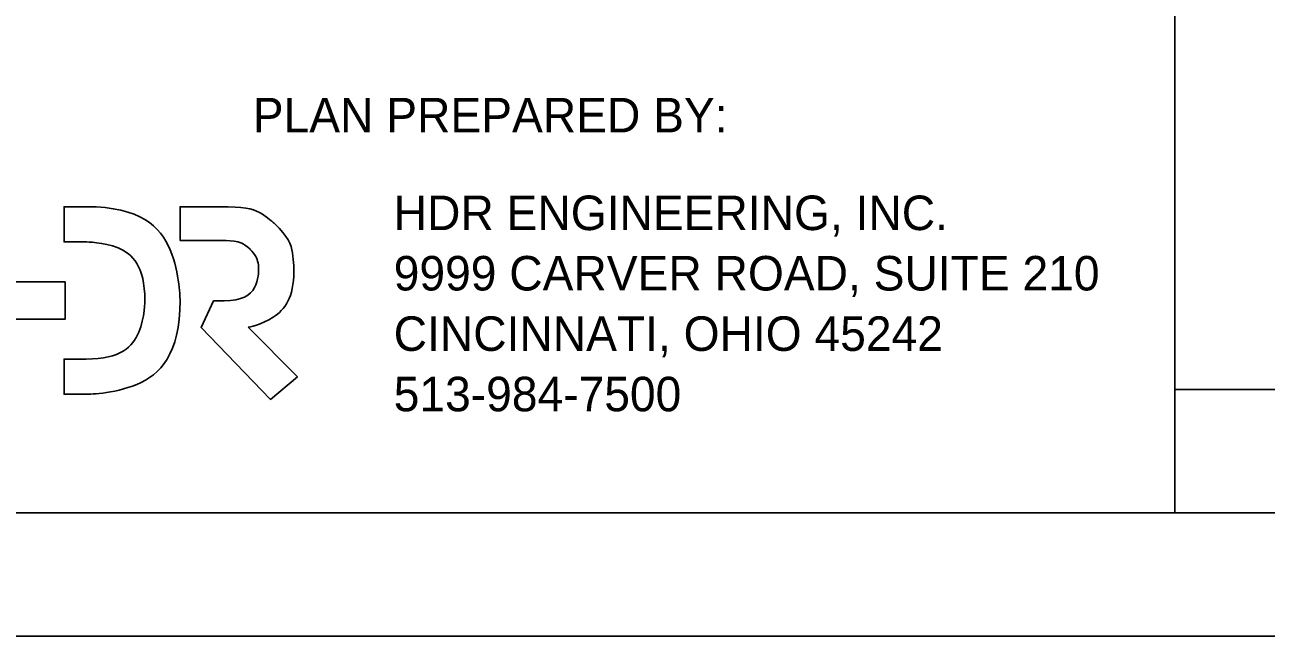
# Model space of a CAD drawing. Extents: x -20.2 to 34, y 0 to 22.
# Drawn here: x 2.69 to 7.72, y 0 to 2.48 of the extents above; entities that cross this region are included whole.
import ezdxf

# ---------------------------------------------------------------- set-up
doc = ezdxf.new("R2010")
doc.units = 0
for name, color, linetype in [('SH_Border', 7, 'Continuous'), ('SH_Cut_Line', 7, 'Continuous'), ('SH_Data', 7, 'Continuous'), ('SH_Text', 7, 'Continuous')]:
    doc.layers.add(name, color=color, linetype=linetype)

msp = doc.modelspace()

# ---------------------------------------------------------------- linework, layer by layer
at = {"layer": 'SH_Border'}
msp.add_lwpolyline([(1.5, 21.5), (33.5, 21.5), (33.5, 0.5), (1.5, 0.5)], close=True, dxfattribs=at)
at = {"layer": 'SH_Cut_Line'}
msp.add_lwpolyline([(0, 0), (34, 0), (34, 22), (0, 22)], close=True, dxfattribs=at)
at = {"layer": 'SH_Data'}
for p in [(7.35, 3.75), (10.15, 0.5)]:
    msp.add_line(p, (7.35, 0.5), dxfattribs=at)
for points in [[(2.8516, 1.4378), (2.5316, 1.4378), (2.5316, 1.7419), (2.3775, 1.7419), (2.3775, 0.9814), (2.5316, 0.9814), (2.5316, 1.2857), (2.8516, 1.2857), (2.8516, 1.4378)], [(2.9374, 1.7419), (2.8476, 1.7419), (2.8476, 1.5991), (2.9374, 1.5991)], [(3.4786, 1.7419), (3.3176, 1.7419), (3.3176, 1.6051), (3.4893, 1.6051)], [(3.3178, 1.3617), (3.3178, 1.3617), (3.3178, 1.3621), (3.3178, 1.3625), (3.3178, 1.3625)], [(3.4963, 1.3604), (3.4534, 1.3604), (3.4031, 1.2517), (3.6839, 0.9605), (3.7932, 1.0522), (3.5941, 1.2531)], [(2.9374, 1.1242), (2.8476, 1.1242), (2.8476, 0.9814), (2.9374, 0.9814)]]:
    msp.add_lwpolyline(points, dxfattribs=at)
msp.add_lwpolyline([(10.15, 0.5), (10.15, 1), (7.35, 1), (7.35, 0.5)], close=True, dxfattribs=at)
for points in [[(3.3178, 1.3625), (3.3178, 1.3625), (3.3173, 1.5824), (3.1575, 1.7419), (2.9374, 1.7419)], [(3.7001, 1.6735), (3.7001, 1.6735), (3.6415, 1.7286), (3.5765, 1.7419), (3.4786, 1.7419)], [(3.7791, 1.48), (3.7791, 1.48), (3.7791, 1.5593), (3.7565, 1.6204), (3.7001, 1.6735)], [(2.9374, 1.5991), (2.9374, 1.5991), (3.0771, 1.5991), (3.1747, 1.5017), (3.175, 1.3621)], [(3.4893, 1.6051), (3.4893, 1.6051), (3.5411, 1.6051), (3.5761, 1.5942), (3.6014, 1.5694)], [(3.6014, 1.5694), (3.6014, 1.5694), (3.6245, 1.5467), (3.6364, 1.5167), (3.6364, 1.483)], [(3.6364, 1.483), (3.6364, 1.483), (3.6364, 1.4061), (3.5701, 1.3604), (3.4963, 1.3604)], [(3.5941, 1.2531), (3.5941, 1.2531), (3.7041, 1.2736), (3.7791, 1.3741), (3.7791, 1.48)], [(3.175, 1.3621), (3.175, 1.3621), (3.1747, 1.2225), (3.0771, 1.1242), (2.9374, 1.1242)], [(2.9374, 0.9814), (2.9374, 0.9814), (3.1575, 0.9814), (3.3173, 1.1418), (3.3178, 1.3617)]]:
    msp.add_open_spline(points, degree=3, dxfattribs=at)

# ---------------------------------------------------------------- texts
for s, p in [('HDR ENGINEERING, INC.', (4.1838, 1.6473)), ('9999 CARVER ROAD, SUITE 210', (4.1838, 1.4023)), ('CINCINNATI, OHIO 45242', (4.1838, 1.1573)), ('513-984-7500', (4.1838, 0.9123))]:
    msp.add_text(s, height=0.14, dxfattribs=at).set_placement(p)
at = {"layer": 'SH_Text'}
msp.add_text('PLAN PREPARED BY:', height=0.14, dxfattribs=at).set_placement((3.6125, 2.0437))

doc.saveas('drawing.dxf')
